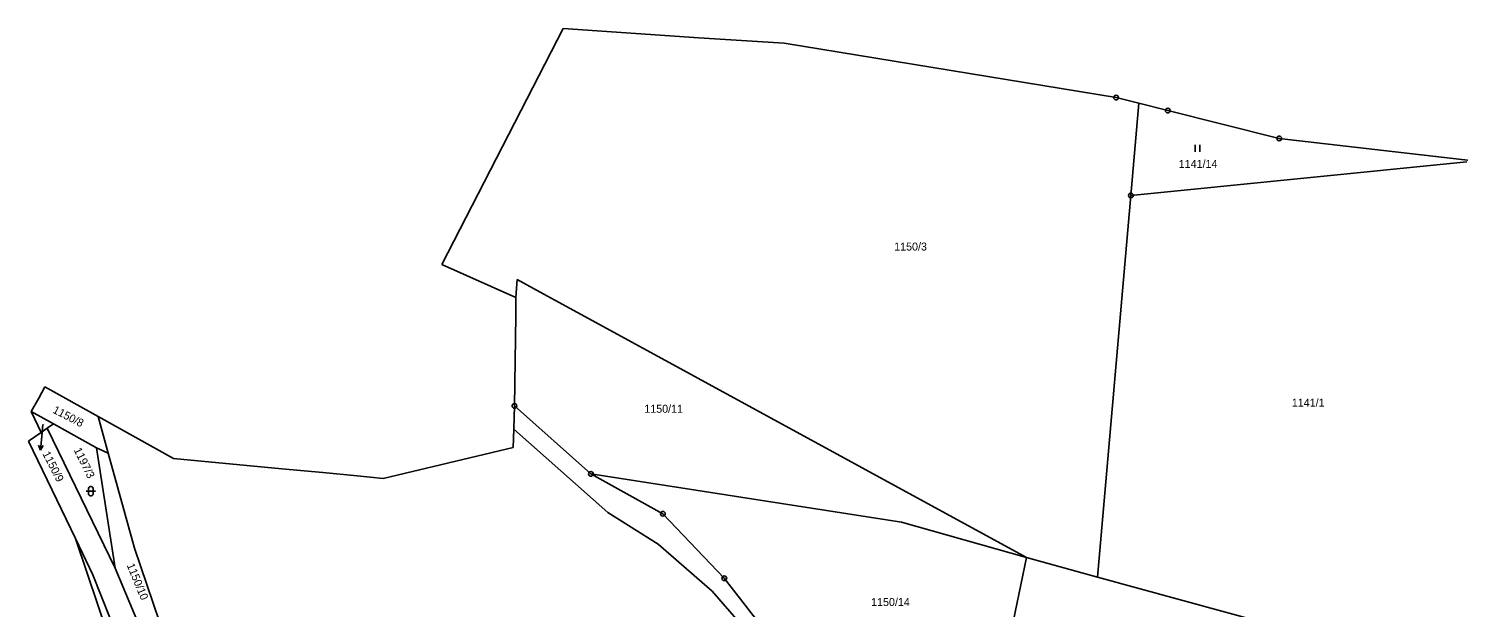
# Model space of a CAD drawing. Extents: x -795483 to -789093, y -1112258 to -1108741.
# Drawn here: x -793166.6 to -792862.9, y -1109150 to -1109027.1 of the extents above; entities that cross this region are included whole.
import ezdxf

# ---------------------------------------------------------------- set-up
doc = ezdxf.new("R2010")
doc.units = 0
for name, color, linetype in [('Komunikace', 7, 'Continuous'), ('Vrstva 1', 7, 'Continuous'), ('Vrstva 14', 7, 'Continuous'), ('Vrstva 16', 7, 'Continuous'), ('Vrstva 23', 7, 'Continuous'), ('Vrstva 28', 7, 'Continuous'), ('Vrstva 4', 7, 'Continuous')]:
    doc.layers.add(name, color=color, linetype=linetype)

msp = doc.modelspace()

# ---------------------------------------------------------------- linework, layer by layer
at = {"layer": 'Komunikace'}
msp.add_line((-793163.53, -1109111.15), (-793163.78, -1109113.63), dxfattribs=at)
at = {"layer": 'Vrstva 1'}
for p, q in [((-792930.72, -1109042.96), (-792932.44, -1109062.53)), ((-792861.07, -1109055.36), (-792932.44, -1109062.53)), ((-792932.44, -1109062.53), (-792939.54, -1109143.58)), ((-793063.06, -1109084.19), (-793062.8, -1109080.4)), ((-793062.8, -1109080.4), (-793059.31, -1109082.31)), ((-793059.31, -1109082.31), (-792954.61, -1109139.46)), ((-793161.32, -1109111.05), (-793166.04, -1109108.42)), ((-793047.14, -1109121.68), (-793063.38, -1109107.22)), ((-793162.65, -1109111.99), (-793163.88, -1109112.85)), ((-793162.65, -1109111.99), (-793161.32, -1109111.05)), ((-793162.65, -1109111.99), (-793148.21, -1109141.67)), ((-793161.32, -1109111.05), (-793152.14, -1109116.16)), ((-793149.66, -1109117.29), (-793151.82, -1109109.48)), ((-793043.52, -1109129.9), (-793063.54, -1109112.17)), ((-793148.21, -1109141.67), (-793152.14, -1109116.16)), ((-793152.14, -1109116.16), (-793149.66, -1109117.29)), ((-793144.07, -1109137.47), (-793149.66, -1109117.29)), ((-793031.86, -1109130.15), (-793047.14, -1109121.68)), ((-792981.2, -1109131.93), (-793047.14, -1109121.68)), ((-793032.84, -1109136.57), (-793043.52, -1109129.9)), ((-793018.8, -1109143.85), (-793031.86, -1109130.15)), ((-792954.61, -1109139.46), (-792981.2, -1109131.93)), ((-793152.96, -1109143.08), (-793156.64, -1109135.42)), ((-793117.59, -1109215.55), (-793144.07, -1109137.47)), ((-793021.37, -1109146.59), (-793032.84, -1109136.57)), ((-792954.61, -1109139.46), (-792964.41, -1109186.76)), ((-792939.54, -1109143.58), (-792954.61, -1109139.46)), ((-793148.21, -1109141.67), (-793141.94, -1109156.56)), ((-793124.23, -1109214.79), (-793152.96, -1109143.08)), ((-793006.87, -1109159.15), (-793018.8, -1109143.85)), ((-792939.54, -1109143.58), (-792904.82, -1109153.08)), ((-793008.02, -1109161.91), (-793021.37, -1109146.59))]:
    msp.add_line(p, q, dxfattribs=at)
at = {"layer": 'Vrstva 16'}
for p, q in [((-793163.78, -1109113.63), (-793164.07, -1109116.61)), ((-793164.07, -1109116.61), (-793164.47, -1109115.57)), ((-793164.07, -1109116.61), (-793163.48, -1109115.67))]:
    msp.add_line(p, q, dxfattribs=at)
at = {"layer": 'Vrstva 23'}
for p, q in [((-792918.77, -1109053.27), (-792918.77, -1109051.77)), ((-792917.77, -1109051.77), (-792917.77, -1109053.27)), ((-793154.36, -1109125.35), (-793152.36, -1109125.35)), ((-793153.86, -1109124.75), (-793153.76, -1109124.55)), ((-793153.86, -1109125.95), (-793153.86, -1109124.75)), ((-793153.76, -1109126.15), (-793153.86, -1109125.95)), ((-793153.76, -1109124.55), (-793153.66, -1109124.45)), ((-793153.66, -1109126.25), (-793153.76, -1109126.15)), ((-793153.66, -1109124.45), (-793153.46, -1109124.35)), ((-793153.46, -1109126.35), (-793153.66, -1109126.25)), ((-793153.46, -1109124.35), (-793153.26, -1109124.35)), ((-793153.26, -1109126.35), (-793153.46, -1109126.35)), ((-793153.26, -1109124.35), (-793153.06, -1109124.45)), ((-793153.06, -1109126.25), (-793153.26, -1109126.35)), ((-793153.06, -1109124.45), (-793152.96, -1109124.55)), ((-793152.96, -1109126.15), (-793153.06, -1109126.25)), ((-793152.96, -1109124.55), (-793152.86, -1109124.75)), ((-793152.86, -1109125.95), (-793152.96, -1109126.15)), ((-793152.86, -1109124.75), (-793152.86, -1109125.95))]:
    msp.add_line(p, q, dxfattribs=at)
at = {"layer": 'Vrstva 28'}
for centre, radius in [((-792935.57, -1109041.74), 0.5), ((-792935.57, -1109041.74), 0.01), ((-792924.6, -1109044.49), 0.5), ((-792924.6, -1109044.49), 0.01), ((-792900.94, -1109050.41), 0.5), ((-792900.94, -1109050.41), 0.01), ((-792932.44, -1109062.53), 0.5), ((-792932.44, -1109062.53), 0.01), ((-793063.38, -1109107.22), 0.5), ((-793063.38, -1109107.22), 0.01), ((-793047.14, -1109121.68), 0.5), ((-793047.14, -1109121.68), 0.01), ((-793031.86, -1109130.15), 0.5), ((-793031.86, -1109130.15), 0.01), ((-793018.8, -1109143.85), 0.5), ((-793018.8, -1109143.85), 0.01)]:
    msp.add_circle(centre, radius, dxfattribs=at)
at = {"layer": 'Vrstva 4'}
for p, q in [((-793078.8, -1109077.2), (-793053.03, -1109027.09)), ((-793053.03, -1109027.09), (-793024.23, -1109029.05)), ((-793024.23, -1109029.05), (-793006.06, -1109030.15)), ((-793006.06, -1109030.15), (-792935.57, -1109041.74)), ((-792935.57, -1109041.74), (-792930.72, -1109042.96)), ((-792924.6, -1109044.49), (-792930.72, -1109042.96)), ((-792924.6, -1109044.49), (-792900.94, -1109050.41)), ((-792900.94, -1109050.41), (-792860.3, -1109055.13)), ((-793078.8, -1109077.2), (-793063.06, -1109084.19)), ((-793063.11, -1109088.09), (-793063.06, -1109084.19)), ((-793063.38, -1109107.22), (-793063.11, -1109088.09)), ((-793164.44, -1109105.56), (-793166.04, -1109108.42)), ((-793163.12, -1109103.18), (-793164.44, -1109105.56)), ((-793163.12, -1109103.18), (-793151.82, -1109109.48)), ((-793166.04, -1109108.42), (-793163.88, -1109112.85)), ((-793063.54, -1109112.17), (-793063.38, -1109107.22)), ((-793135.77, -1109118.42), (-793151.82, -1109109.48)), ((-793166.58, -1109114.75), (-793163.88, -1109112.85)), ((-793166.58, -1109114.75), (-793156.64, -1109135.42)), ((-793063.66, -1109116.09), (-793063.54, -1109112.17)), ((-793091.27, -1109122.62), (-793063.66, -1109116.09)), ((-793135.77, -1109118.42), (-793112.76, -1109120.59)), ((-793112.76, -1109120.59), (-793104.11, -1109121.41)), ((-793104.11, -1109121.41), (-793096.81, -1109122.1)), ((-793096.81, -1109122.1), (-793091.27, -1109122.62)), ((-793130.85, -1109211.63), (-793156.64, -1109135.42))]:
    msp.add_line(p, q, dxfattribs=at)

# ---------------------------------------------------------------- texts
at = {"layer": 'Vrstva 14'}
for s, height, p in [('1141/14', 1.7, (-792922.28, -1109056.68)), ('1150/3', 1.7, (-792982.72, -1109074.24)), ('1141/1', 1.7, (-792898.25, -1109107.39)), ('1150/11', 1.7, (-793035.8, -1109108.69)), ('1150/9', 0.1, (-793163.53, -1109111.15)), ('1150/14', 1.7, (-792987.62, -1109149.74))]:
    msp.add_text(s, height=height, dxfattribs=at).set_placement(p)
for s, rotation, p in [('1150/8', 332.6558, (-793161.61, -1109108.61)), ('1197/3', 296.1967, (-793157.03, -1109116.58)), ('1150/10', 292.4219, (-793145.78, -1109141.05))]:
    msp.add_text(s, height=1.7, rotation=rotation, dxfattribs=at).set_placement(p)
at = {"layer": 'Vrstva 16'}
msp.add_text('1150/9', height=1.7, rotation=297.2606, dxfattribs=at).set_placement((-793163.69, -1109117.39))

doc.saveas('drawing.dxf')
